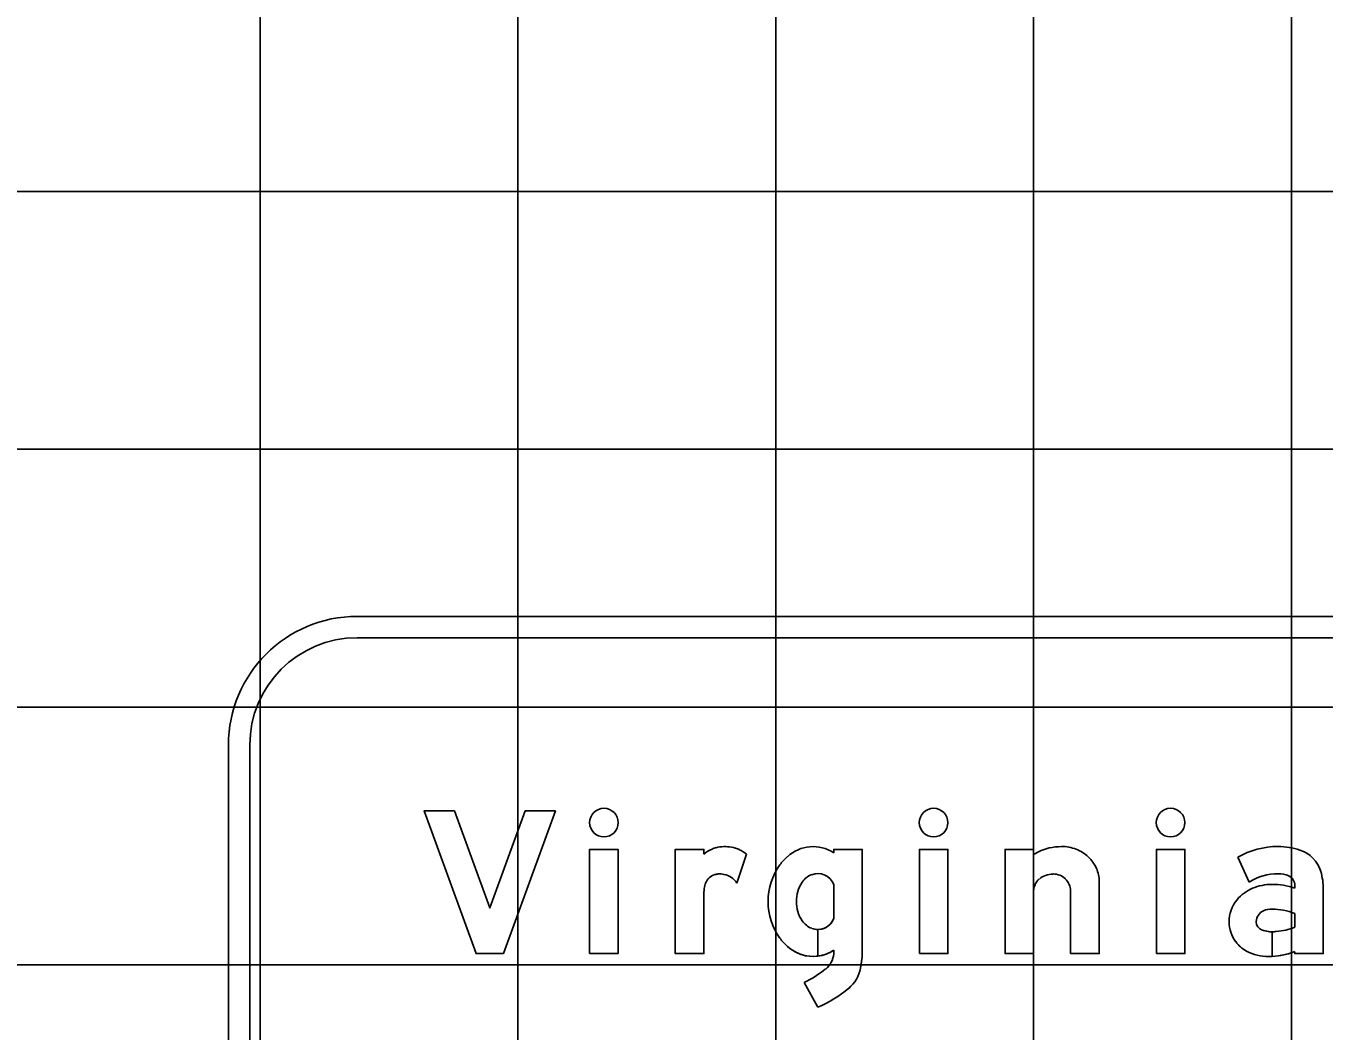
# Model space of a CAD drawing. Extents: x 2193008 to 2198143, y 1236112 to 1237864.
# Drawn here: x 2196722.89 to 2196732.96, y 1237172.53 to 1237180.33 of the extents above; entities that cross this region are included whole.
import ezdxf

# ---------------------------------------------------------------- set-up
doc = ezdxf.new("R2010")
doc.units = 0
for name, color, linetype in [('GSBWFILL', 7, 'Continuous'), ('GSCOLORFILL', 7, 'Continuous'), ('GSOUTLINE', 7, 'Continuous'), ('M-ROADS', 7, 'Continuous')]:
    doc.layers.add(name, color=color, linetype=linetype)

msp = doc.modelspace()

# ---------------------------------------------------------------- linework, layer by layer
at = {"layer": 'GSBWFILL'}
for p, q in [((2196728.481, 1237173.906), (2196728.406, 1237173.681)), ((2196729.156, 1237173.671), (2196729.156, 1237173.405)), ((2196730.994, 1237173.62), (2196730.994, 1237173.134)), ((2196729.033, 1237173.321), (2196729.033, 1237173.114)), ((2196729.033, 1237173.114), (2196729.033, 1237173.321)), ((2196729.156, 1237173.16), (2196729.156, 1237173.131)), ((2196728.927, 1237172.909), (2196729.032, 1237172.719))]:
    msp.add_line(p, q, dxfattribs=at)
for points in [[(2196726.214, 1237174.241), (2196726.488, 1237173.489), (2196726.762, 1237174.241), (2196726.997, 1237174.241), (2196726.594, 1237173.134), (2196726.594, 1237173.134), (2196726.382, 1237173.134), (2196725.979, 1237174.241)], [(2196727.263, 1237173.134), (2196727.484, 1237173.134), (2196727.484, 1237173.942), (2196727.263, 1237173.942)], [(2196729.821, 1237173.134), (2196730.042, 1237173.134), (2196730.042, 1237173.942), (2196729.821, 1237173.942)], [(2196731.659, 1237173.134), (2196731.88, 1237173.134), (2196731.88, 1237173.942), (2196731.659, 1237173.942)]]:
    msp.add_lwpolyline(points, close=True, dxfattribs=at)
for points in [[(2196728.149, 1237173.581), (2196728.149, 1237173.134), (2196727.927, 1237173.134), (2196727.927, 1237173.942), (2196728.149, 1237173.942), (2196728.149, 1237173.906)], [(2196729.378, 1237173.161), (2196729.378, 1237173.942), (2196729.156, 1237173.942), (2196729.156, 1237173.916)], [(2196730.706, 1237173.902), (2196730.706, 1237173.942), (2196730.485, 1237173.942), (2196730.485, 1237173.134), (2196730.706, 1237173.134), (2196730.706, 1237173.62)], [(2196732.29, 1237173.881), (2196732.379, 1237173.689)], [(2196730.994, 1237173.134), (2196731.216, 1237173.134), (2196731.216, 1237173.692)], [(2196732.733, 1237173.662), (2196732.733, 1237173.642)], [(2196732.733, 1237173.149), (2196732.733, 1237173.134), (2196732.954, 1237173.134), (2196732.954, 1237173.634)], [(2196732.733, 1237173.446), (2196732.733, 1237173.338)], [(2196732.558, 1237173.113), (2196732.558, 1237173.302)], [(2196732.558, 1237173.302), (2196732.558, 1237173.113)]]:
    msp.add_lwpolyline(points, dxfattribs=at)
for centre, ratio in [((2196727.374, 1237174.15), 0.999988), ((2196729.931, 1237174.15), 0.999994), ((2196731.769, 1237174.15), 0.999989)]:
    msp.add_ellipse(centre, major_axis=(0, 0.111), ratio=ratio, dxfattribs=at)
for centre, major_axis, ratio, start_param, end_param in [((2196728.371, 1237173.611), (0, 0.37), 0.999993, 0.443663, 0.646229), ((2196728.284, 1237173.795), (0, 0.166), 0.999993, 0.24142, 0.443663), ((2196728.312, 1237173.679), (0, 0.285), 0.999993, 6.103268, 6.524606), ((2196728.319, 1237173.715), (0, 0.249), 0.999993, 5.846069, 6.103268), ((2196728.293, 1237173.66), (0, 0.309), 0.999993, 5.631644, 5.846069), ((2196728.996, 1237173.674), (0, 0.29), 0.999998, 5.696193, 7.034788), ((2196730.921, 1237173.566), (0, 0.399), 0.999997, 0.235088, 0.567132), ((2196730.924, 1237173.521), (0, 0.443), 0.999997, 0, 0.219986), ((2196730.924, 1237173.653), (0, 0.312), 0.999997, 5.914285, 6.283185), ((2196730.932, 1237173.672), (0, 0.291), 0.999997, 5.532258, 5.914285), ((2196732.604, 1237173.33), (0, 0.635), 0.999995, 0, 0.517719), ((2196732.604, 1237173.422), (0, 0.542), 0.999995, 5.96613, 6.283185), ((2196732.695, 1237173.701), (0, 0.249), 0.999995, 4.997165, 5.96613), ((2196729.131, 1237173.538), (0, 0.484), 0.999998, 0.943678, 1.570796), ((2196729.025, 1237173.619), (0, 0.351), 0.999998, 0.704703, 0.952762), ((2196730.944, 1237173.684), (0, 0.274), 0.999997, 5.130076, 5.532258), ((2196730.962, 1237173.692), (0, 0.254), 0.999997, 4.712389, 5.130076), ((2196728.266, 1237173.641), (0, 0.111), 0.999993, 0.293855, 1.188904), ((2196728.269, 1237173.634), (0, 0.118), 0.999993, 0.067293, 0.293855), ((2196728.272, 1237173.575), (0, 0.177), 0.999993, 6.094384, 6.350479), ((2196728.277, 1237173.599), (0, 0.152), 0.999993, 5.27661, 6.094384), ((2196729.041, 1237173.602), (0, 0.155), 0.999998, 0.364208, 0.979941), ((2196729.033, 1237173.622), (0, 0.133), 0.999998, 5.086447, 6.647393), ((2196730.839, 1237173.611), (0, 0.135), 0.999997, 0.715718, 1.126231), ((2196730.851, 1237173.598), (0, 0.152), 0.999997, 0.345704, 0.715718), ((2196730.858, 1237173.577), (0, 0.174), 0.999997, 0, 0.345704), ((2196730.858, 1237173.612), (0, 0.14), 0.999997, 5.900624, 6.283185), ((2196730.86, 1237173.616), (0, 0.136), 0.999997, 5.51227, 5.900624), ((2196730.862, 1237173.618), (0, 0.132), 0.999997, 5.115435, 5.51227), ((2196732.604, 1237173.33), (0, 0.424), 0.999995, 0, 0.559495), ((2196732.612, 1237173.586), (0, 0.168), 0.999995, 5.822746, 6.330435), ((2196732.65, 1237173.662), (0, 0.083), 0.999995, 4.712389, 5.822746), ((2196732.466, 1237173.634), (0, 0.488), 0.999995, 4.712389, 4.997165), ((2196728.618, 1237173.58), (0, 0.469), 0.999993, 1.445958, 1.569673), ((2196728.324, 1237173.618), (0, 0.173), 0.999993, 1.188904, 1.450084), ((2196729.124, 1237173.545), (0, 0.256), 0.999998, 0.979941, 1.599528), ((2196730.822, 1237173.62), (0, 0.115), 0.999997, 1.126231, 1.570796), ((2196730.866, 1237173.62), (0, 0.128), 0.999997, 4.712389, 5.115435), ((2196732.529, 1237173.348), (0, 0.318), 0.999995, 0.399285, 0.87593), ((2196732.555, 1237173.291), (0, 0.38), 0.999995, 0, 0.404512), ((2196732.555, 1237173.112), (0, 0.559), 0.999995, 5.959871, 6.283185), ((2196729.131, 1237173.538), (0, 0.484), 0.999998, 1.570796, 2.197914), ((2196729.124, 1237173.531), (0, 0.256), 0.999998, 1.542065, 2.161651), ((2196732.49, 1237173.38), (0, 0.267), 0.999995, 0.87593, 1.570796), ((2196729.033, 1237173.454), (0, 0.133), 0.999998, 3.142009, 4.338331), ((2196732.528, 1237173.38), (0, 0.0941), 0.999995, 0.408547, 1.530785), ((2196732.554, 1237173.32), (0, 0.16), 0.999995, 6.259455, 6.691732), ((2196732.542, 1237172.936), (0, 0.544), 0.999995, 5.926185, 6.254823), ((2196729.041, 1237173.475), (0, 0.155), 0.999998, 2.161651, 2.777385), ((2196729.033, 1237173.454), (0, 0.133), 0.999998, 2.777385, 3.141593), ((2196732.478, 1237173.38), (0, 0.255), 0.999995, 1.570796, 2.21394), ((2196732.534, 1237173.38), (0, 0.1), 0.999995, 1.530785, 1.570796), ((2196732.5, 1237173.38), (0, 0.0664), 0.999995, 1.570796, 2.757027), ((2196732.558, 1237173.524), (0, 0.221), 0.999995, 2.757027, 3.141593), ((2196732.558, 1237173.524), (0, 0.221), 0.999995, 3.141843, 3.28451), ((2196732.545, 1237173.815), (0, 0.512), 0.999995, 3.228562, 3.516221), ((2196729.025, 1237173.457), (0, 0.351), 0.999998, 2.188831, 2.436889), ((2196728.996, 1237173.402), (0, 0.29), 0.999998, 2.38999, 3.269164), ((2196732.501, 1237173.397), (0, 0.283), 0.999995, 2.21394, 2.611125), ((2196728.996, 1237173.402), (0, 0.29), 0.999998, 3.269357, 3.728585), ((2196728.988, 1237173.146), (0, 0.169), 0.999998, 3.821067, 4.623797), ((2196728.658, 1237173.161), (0, 0.72), 0.999998, 4.516397, 4.712389), ((2196732.53, 1237173.493), (0, 0.381), 0.999995, 2.672443, 3.141593), ((2196732.53, 1237173.677), (0, 0.565), 0.999995, 3.141593, 3.191959), ((2196732.53, 1237173.677), (0, 0.565), 0.999995, 3.192057, 3.508644), ((2196728.571, 1237173.662), (0, 0.832), 0.999998, 3.583493, 3.821067), ((2196729.093, 1237173.075), (0, 0.277), 0.999998, 3.848521, 4.516397), ((2196728.704, 1237173.53), (0, 0.875), 0.999998, 3.525928, 3.848521)]:
    msp.add_ellipse(centre, major_axis=major_axis, ratio=ratio, start_param=start_param, end_param=end_param, dxfattribs=at)
at = {"layer": 'GSCOLORFILL'}
for p, q in [((2196741.453, 1237175.75), (2196725.46, 1237175.75)), ((2196725.46, 1237175.584), (2196741.453, 1237175.584)), ((2196724.461, 1237174.751), (2196724.461, 1237168.749)), ((2196724.628, 1237168.749), (2196724.628, 1237174.751)), ((2196728.481, 1237173.906), (2196728.406, 1237173.681)), ((2196729.156, 1237173.671), (2196729.156, 1237173.405)), ((2196730.994, 1237173.62), (2196730.994, 1237173.134)), ((2196729.033, 1237173.321), (2196729.033, 1237173.114)), ((2196729.033, 1237173.114), (2196729.033, 1237173.321)), ((2196729.156, 1237173.16), (2196729.156, 1237173.131)), ((2196728.927, 1237172.909), (2196729.032, 1237172.719))]:
    msp.add_line(p, q, dxfattribs=at)
for points in [[(2196726.214, 1237174.241), (2196726.488, 1237173.489), (2196726.762, 1237174.241), (2196726.997, 1237174.241), (2196726.594, 1237173.134), (2196726.594, 1237173.134), (2196726.382, 1237173.134), (2196725.979, 1237174.241)], [(2196727.263, 1237173.134), (2196727.484, 1237173.134), (2196727.484, 1237173.942), (2196727.263, 1237173.942)], [(2196729.821, 1237173.134), (2196730.042, 1237173.134), (2196730.042, 1237173.942), (2196729.821, 1237173.942)], [(2196731.659, 1237173.134), (2196731.88, 1237173.134), (2196731.88, 1237173.942), (2196731.659, 1237173.942)]]:
    msp.add_lwpolyline(points, close=True, dxfattribs=at)
for points in [[(2196728.149, 1237173.581), (2196728.149, 1237173.134), (2196727.927, 1237173.134), (2196727.927, 1237173.942), (2196728.149, 1237173.942), (2196728.149, 1237173.906)], [(2196729.378, 1237173.161), (2196729.378, 1237173.942), (2196729.156, 1237173.942), (2196729.156, 1237173.916)], [(2196730.706, 1237173.902), (2196730.706, 1237173.942), (2196730.485, 1237173.942), (2196730.485, 1237173.134), (2196730.706, 1237173.134), (2196730.706, 1237173.62)], [(2196732.29, 1237173.881), (2196732.379, 1237173.689)], [(2196730.994, 1237173.134), (2196731.216, 1237173.134), (2196731.216, 1237173.692)], [(2196732.733, 1237173.662), (2196732.733, 1237173.642)], [(2196732.733, 1237173.149), (2196732.733, 1237173.134), (2196732.954, 1237173.134), (2196732.954, 1237173.634)], [(2196732.733, 1237173.446), (2196732.733, 1237173.338)], [(2196732.558, 1237173.113), (2196732.558, 1237173.302)], [(2196732.558, 1237173.302), (2196732.558, 1237173.113)]]:
    msp.add_lwpolyline(points, dxfattribs=at)
for radius in [0.999, 0.833]:
    msp.add_arc((2196725.46, 1237174.751), radius, 90, 180, dxfattribs=at)
for centre, ratio in [((2196727.374, 1237174.15), 0.999988), ((2196729.931, 1237174.15), 0.999994), ((2196731.769, 1237174.15), 0.999989)]:
    msp.add_ellipse(centre, major_axis=(0, 0.111), ratio=ratio, dxfattribs=at)
for centre, major_axis, ratio, start_param, end_param in [((2196728.371, 1237173.611), (0, 0.37), 0.999993, 0.443663, 0.646229), ((2196728.284, 1237173.795), (0, 0.166), 0.999993, 0.24142, 0.443663), ((2196728.312, 1237173.679), (0, 0.285), 0.999993, 6.103268, 6.524606), ((2196728.319, 1237173.715), (0, 0.249), 0.999993, 5.846069, 6.103268), ((2196728.293, 1237173.66), (0, 0.309), 0.999993, 5.631644, 5.846069), ((2196728.996, 1237173.674), (0, 0.29), 0.999998, 5.696193, 7.034788), ((2196730.921, 1237173.566), (0, 0.399), 0.999997, 0.235088, 0.567132), ((2196730.924, 1237173.521), (0, 0.443), 0.999997, 0, 0.219986), ((2196730.924, 1237173.653), (0, 0.312), 0.999997, 5.914285, 6.283185), ((2196730.932, 1237173.672), (0, 0.291), 0.999997, 5.532258, 5.914285), ((2196732.604, 1237173.33), (0, 0.635), 0.999995, 0, 0.517719), ((2196732.604, 1237173.422), (0, 0.542), 0.999995, 5.96613, 6.283185), ((2196732.695, 1237173.701), (0, 0.249), 0.999995, 4.997165, 5.96613), ((2196729.131, 1237173.538), (0, 0.484), 0.999998, 0.943678, 1.570796), ((2196729.025, 1237173.619), (0, 0.351), 0.999998, 0.704703, 0.952762), ((2196730.944, 1237173.684), (0, 0.274), 0.999997, 5.130076, 5.532258), ((2196730.962, 1237173.692), (0, 0.254), 0.999997, 4.712389, 5.130076), ((2196728.266, 1237173.641), (0, 0.111), 0.999993, 0.293855, 1.188904), ((2196728.269, 1237173.634), (0, 0.118), 0.999993, 0.067293, 0.293855), ((2196728.272, 1237173.575), (0, 0.177), 0.999993, 6.094384, 6.350479), ((2196728.277, 1237173.599), (0, 0.152), 0.999993, 5.27661, 6.094384), ((2196729.041, 1237173.602), (0, 0.155), 0.999998, 0.364208, 0.979941), ((2196729.033, 1237173.622), (0, 0.133), 0.999998, 5.086447, 6.647393), ((2196730.839, 1237173.611), (0, 0.135), 0.999997, 0.715718, 1.126231), ((2196730.851, 1237173.598), (0, 0.152), 0.999997, 0.345704, 0.715718), ((2196730.858, 1237173.577), (0, 0.174), 0.999997, 0, 0.345704), ((2196730.858, 1237173.612), (0, 0.14), 0.999997, 5.900624, 6.283185), ((2196730.86, 1237173.616), (0, 0.136), 0.999997, 5.51227, 5.900624), ((2196730.862, 1237173.618), (0, 0.132), 0.999997, 5.115435, 5.51227), ((2196732.604, 1237173.33), (0, 0.424), 0.999995, 0, 0.559495), ((2196732.612, 1237173.586), (0, 0.168), 0.999995, 5.822746, 6.330435), ((2196732.65, 1237173.662), (0, 0.083), 0.999995, 4.712389, 5.822746), ((2196732.466, 1237173.634), (0, 0.488), 0.999995, 4.712389, 4.997165), ((2196728.618, 1237173.58), (0, 0.469), 0.999993, 1.445958, 1.569673), ((2196728.324, 1237173.618), (0, 0.173), 0.999993, 1.188904, 1.450084), ((2196729.124, 1237173.545), (0, 0.256), 0.999998, 0.979941, 1.599528), ((2196730.822, 1237173.62), (0, 0.115), 0.999997, 1.126231, 1.570796), ((2196730.866, 1237173.62), (0, 0.128), 0.999997, 4.712389, 5.115435), ((2196732.529, 1237173.348), (0, 0.318), 0.999995, 0.399285, 0.87593), ((2196732.555, 1237173.291), (0, 0.38), 0.999995, 0, 0.404512), ((2196732.555, 1237173.112), (0, 0.559), 0.999995, 5.959871, 6.283185), ((2196729.131, 1237173.538), (0, 0.484), 0.999998, 1.570796, 2.197914), ((2196729.124, 1237173.531), (0, 0.256), 0.999998, 1.542065, 2.161651), ((2196732.49, 1237173.38), (0, 0.267), 0.999995, 0.87593, 1.570796), ((2196729.033, 1237173.454), (0, 0.133), 0.999998, 3.142009, 4.338331), ((2196732.528, 1237173.38), (0, 0.0941), 0.999995, 0.408547, 1.530785), ((2196732.554, 1237173.32), (0, 0.16), 0.999995, 6.259455, 6.691732), ((2196732.542, 1237172.936), (0, 0.544), 0.999995, 5.926185, 6.254823), ((2196729.041, 1237173.475), (0, 0.155), 0.999998, 2.161651, 2.777385), ((2196729.033, 1237173.454), (0, 0.133), 0.999998, 2.777385, 3.141593), ((2196732.478, 1237173.38), (0, 0.255), 0.999995, 1.570796, 2.21394), ((2196732.534, 1237173.38), (0, 0.1), 0.999995, 1.530785, 1.570796), ((2196732.5, 1237173.38), (0, 0.0664), 0.999995, 1.570796, 2.757027), ((2196732.558, 1237173.524), (0, 0.221), 0.999995, 2.757027, 3.141593), ((2196732.558, 1237173.524), (0, 0.221), 0.999995, 3.141843, 3.28451), ((2196732.545, 1237173.815), (0, 0.512), 0.999995, 3.228562, 3.516221), ((2196729.025, 1237173.457), (0, 0.351), 0.999998, 2.188831, 2.436889), ((2196728.996, 1237173.402), (0, 0.29), 0.999998, 2.38999, 3.269164), ((2196732.501, 1237173.397), (0, 0.283), 0.999995, 2.21394, 2.611125), ((2196728.996, 1237173.402), (0, 0.29), 0.999998, 3.269357, 3.728585), ((2196728.988, 1237173.146), (0, 0.169), 0.999998, 3.821067, 4.623797), ((2196728.658, 1237173.161), (0, 0.72), 0.999998, 4.516397, 4.712389), ((2196732.53, 1237173.493), (0, 0.381), 0.999995, 2.672443, 3.141593), ((2196732.53, 1237173.677), (0, 0.565), 0.999995, 3.141593, 3.191959), ((2196732.53, 1237173.677), (0, 0.565), 0.999995, 3.192057, 3.508644), ((2196728.571, 1237173.662), (0, 0.832), 0.999998, 3.583493, 3.821067), ((2196729.093, 1237173.075), (0, 0.277), 0.999998, 3.848521, 4.516397), ((2196728.704, 1237173.53), (0, 0.875), 0.999998, 3.525928, 3.848521)]:
    msp.add_ellipse(centre, major_axis=major_axis, ratio=ratio, start_param=start_param, end_param=end_param, dxfattribs=at)
at = {"layer": 'GSOUTLINE'}
for p, q in [((2196728.481, 1237173.906), (2196728.406, 1237173.681)), ((2196729.156, 1237173.671), (2196729.156, 1237173.405)), ((2196730.994, 1237173.62), (2196730.994, 1237173.134)), ((2196729.156, 1237173.16), (2196729.156, 1237173.131)), ((2196728.927, 1237172.909), (2196729.032, 1237172.719))]:
    msp.add_line(p, q, dxfattribs=at)
for points in [[(2196726.214, 1237174.241), (2196726.488, 1237173.489), (2196726.762, 1237174.241), (2196726.997, 1237174.241), (2196726.594, 1237173.134), (2196726.594, 1237173.134), (2196726.382, 1237173.134), (2196725.979, 1237174.241)], [(2196727.263, 1237173.134), (2196727.484, 1237173.134), (2196727.484, 1237173.942), (2196727.263, 1237173.942)], [(2196729.821, 1237173.134), (2196730.042, 1237173.134), (2196730.042, 1237173.942), (2196729.821, 1237173.942)], [(2196731.659, 1237173.134), (2196731.88, 1237173.134), (2196731.88, 1237173.942), (2196731.659, 1237173.942)]]:
    msp.add_lwpolyline(points, close=True, dxfattribs=at)
for points in [[(2196728.149, 1237173.581), (2196728.149, 1237173.134), (2196727.927, 1237173.134), (2196727.927, 1237173.942), (2196728.149, 1237173.942), (2196728.149, 1237173.906)], [(2196729.378, 1237173.161), (2196729.378, 1237173.942), (2196729.156, 1237173.942), (2196729.156, 1237173.916)], [(2196730.706, 1237173.902), (2196730.706, 1237173.942), (2196730.485, 1237173.942), (2196730.485, 1237173.134), (2196730.706, 1237173.134), (2196730.706, 1237173.62)], [(2196732.29, 1237173.881), (2196732.379, 1237173.689)], [(2196730.994, 1237173.134), (2196731.216, 1237173.134), (2196731.216, 1237173.692)], [(2196732.733, 1237173.662), (2196732.733, 1237173.642)], [(2196732.733, 1237173.149), (2196732.733, 1237173.134), (2196732.954, 1237173.134), (2196732.954, 1237173.634)], [(2196732.733, 1237173.338), (2196732.733, 1237173.446)]]:
    msp.add_lwpolyline(points, dxfattribs=at)
for centre, ratio in [((2196727.374, 1237174.15), 0.999988), ((2196729.931, 1237174.15), 0.999994), ((2196731.769, 1237174.15), 0.999989)]:
    msp.add_ellipse(centre, major_axis=(0, 0.111), ratio=ratio, dxfattribs=at)
for centre, major_axis, ratio, start_param, end_param in [((2196728.371, 1237173.611), (0, 0.37), 0.999993, 0.443663, 0.646229), ((2196728.284, 1237173.795), (0, 0.166), 0.999993, 0.24142, 0.443663), ((2196728.312, 1237173.679), (0, 0.285), 0.999993, 6.103268, 6.524606), ((2196728.319, 1237173.715), (0, 0.249), 0.999993, 5.846069, 6.103268), ((2196728.293, 1237173.66), (0, 0.309), 0.999993, 5.631644, 5.846069), ((2196728.996, 1237173.674), (0, 0.29), 0.999998, 5.696193, 7.034788), ((2196730.921, 1237173.566), (0, 0.399), 0.999997, 0.235088, 0.567132), ((2196730.924, 1237173.521), (0, 0.443), 0.999997, 0, 0.219986), ((2196730.924, 1237173.653), (0, 0.312), 0.999997, 5.914285, 6.283185), ((2196730.932, 1237173.672), (0, 0.291), 0.999997, 5.532258, 5.914285), ((2196732.604, 1237173.33), (0, 0.635), 0.999995, 6.283185, 6.800904), ((2196732.604, 1237173.422), (0, 0.542), 0.999995, 5.96613, 6.283185), ((2196732.695, 1237173.701), (0, 0.249), 0.999995, 4.997165, 5.96613), ((2196729.131, 1237173.538), (0, 0.484), 0.999998, 0.943678, 1.570796), ((2196729.025, 1237173.619), (0, 0.351), 0.999998, 0.704703, 0.952762), ((2196730.944, 1237173.684), (0, 0.274), 0.999997, 5.130076, 5.532258), ((2196730.962, 1237173.692), (0, 0.254), 0.999997, 4.712389, 5.130076), ((2196728.266, 1237173.641), (0, 0.111), 0.999993, 0.293855, 1.188904), ((2196728.269, 1237173.634), (0, 0.118), 0.999993, 0.067293, 0.293855), ((2196728.272, 1237173.575), (0, 0.177), 0.999993, 6.094384, 6.350479), ((2196728.277, 1237173.599), (0, 0.152), 0.999993, 5.27661, 6.094384), ((2196729.041, 1237173.602), (0, 0.155), 0.999998, 0.364208, 0.979941), ((2196729.033, 1237173.622), (0, 0.133), 0.999998, 5.086447, 6.647393), ((2196730.839, 1237173.611), (0, 0.135), 0.999997, 0.715718, 1.126231), ((2196730.851, 1237173.598), (0, 0.152), 0.999997, 0.345704, 0.715718), ((2196730.858, 1237173.577), (0, 0.174), 0.999997, 0, 0.345704), ((2196730.858, 1237173.612), (0, 0.14), 0.999997, 5.900624, 6.283185), ((2196730.86, 1237173.616), (0, 0.136), 0.999997, 5.51227, 5.900624), ((2196730.862, 1237173.618), (0, 0.132), 0.999997, 5.115435, 5.51227), ((2196732.604, 1237173.33), (0, 0.424), 0.999995, 0, 0.559495), ((2196732.612, 1237173.586), (0, 0.168), 0.999995, 5.822746, 6.330435), ((2196732.65, 1237173.662), (0, 0.083), 0.999995, 4.712389, 5.822746), ((2196732.466, 1237173.634), (0, 0.488), 0.999995, 4.712389, 4.997165), ((2196728.618, 1237173.58), (0, 0.469), 0.999993, 1.445958, 1.569673), ((2196728.324, 1237173.618), (0, 0.173), 0.999993, 1.188904, 1.450084), ((2196729.124, 1237173.545), (0, 0.256), 0.999998, 0.979941, 1.599528), ((2196730.822, 1237173.62), (0, 0.115), 0.999997, 1.126231, 1.570796), ((2196730.866, 1237173.62), (0, 0.128), 0.999997, 4.712389, 5.115435), ((2196732.529, 1237173.348), (0, 0.318), 0.999995, 0.399285, 0.87593), ((2196732.555, 1237173.291), (0, 0.38), 0.999995, 0, 0.404512), ((2196732.555, 1237173.112), (0, 0.559), 0.999995, 5.959871, 6.283185), ((2196729.131, 1237173.538), (0, 0.484), 0.999998, 1.570796, 2.197914), ((2196729.124, 1237173.531), (0, 0.256), 0.999998, 1.542065, 2.161651), ((2196732.49, 1237173.38), (0, 0.267), 0.999995, 0.87593, 1.570796), ((2196729.033, 1237173.454), (0, 0.133), 0.999998, 2.777385, 4.338331), ((2196732.528, 1237173.38), (0, 0.0941), 0.999995, 0.408547, 1.530785), ((2196732.554, 1237173.32), (0, 0.16), 0.999995, 6.25958, 6.691732), ((2196732.542, 1237172.936), (0, 0.544), 0.999995, 5.926185, 6.254787), ((2196732.558, 1237173.472), (0, 0.0083), 0.999995, 6.254787, 6.25958), ((2196729.041, 1237173.475), (0, 0.155), 0.999998, 2.161651, 2.777385), ((2196732.478, 1237173.38), (0, 0.255), 0.999995, 1.570796, 2.21394), ((2196732.534, 1237173.38), (0, 0.1), 0.999995, 1.530785, 1.570796), ((2196732.5, 1237173.38), (0, 0.0664), 0.999995, 1.570796, 2.757027), ((2196732.558, 1237173.524), (0, 0.221), 0.999995, 2.757027, 3.28451), ((2196732.545, 1237173.815), (0, 0.512), 0.999995, 3.228562, 3.516221), ((2196729.025, 1237173.457), (0, 0.351), 0.999998, 2.188831, 2.436889), ((2196728.996, 1237173.402), (0, 0.29), 0.999998, 2.38999, 3.728585), ((2196732.501, 1237173.397), (0, 0.283), 0.999995, 2.21394, 2.611125), ((2196728.988, 1237173.146), (0, 0.169), 0.999998, 3.821067, 4.623797), ((2196728.658, 1237173.161), (0, 0.72), 0.999998, 4.516397, 4.712389), ((2196732.53, 1237173.493), (0, 0.381), 0.999995, 2.672443, 3.141593), ((2196732.53, 1237173.677), (0, 0.565), 0.999995, 3.141593, 3.508644), ((2196728.571, 1237173.662), (0, 0.832), 0.999998, 3.583493, 3.821067), ((2196729.093, 1237173.075), (0, 0.277), 0.999998, 3.848521, 4.516397), ((2196728.704, 1237173.53), (0, 0.875), 0.999998, 3.525928, 3.848521)]:
    msp.add_ellipse(centre, major_axis=major_axis, ratio=ratio, start_param=start_param, end_param=end_param, dxfattribs=at)
at = {"layer": 'M-ROADS'}
for p, q in [((2196724.707, 1237153.046), (2196724.707, 1237223.046)), ((2196726.707, 1237153.046), (2196726.707, 1237223.046)), ((2196728.707, 1237153.046), (2196728.707, 1237223.046)), ((2196730.707, 1237153.046), (2196730.707, 1237223.046)), ((2196732.707, 1237153.046), (2196732.707, 1237223.046)), ((2196614.707, 1237179.046), (2196874.707, 1237179.046)), ((2196614.707, 1237177.046), (2196874.707, 1237177.046)), ((2196614.707, 1237175.046), (2196874.707, 1237175.046)), ((2196614.707, 1237173.046), (2196874.707, 1237173.046))]:
    msp.add_line(p, q, dxfattribs=at)

doc.saveas('drawing.dxf')
